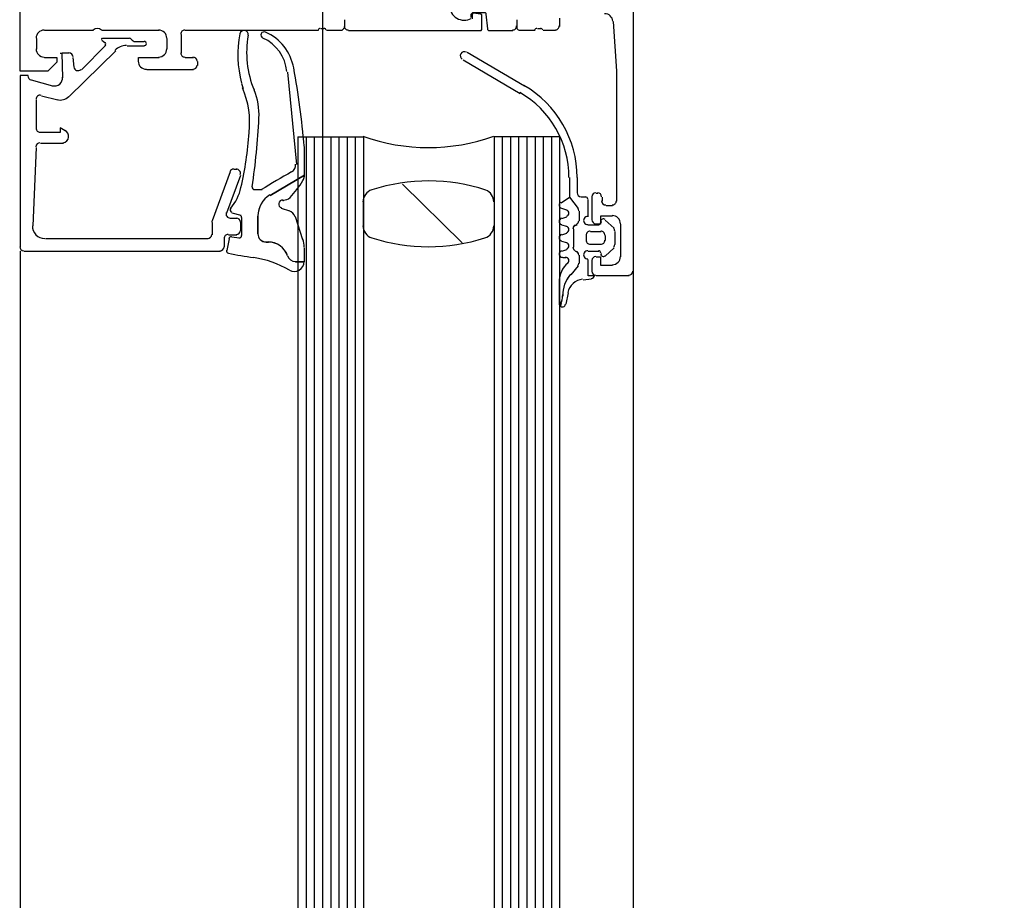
# Model space of a CAD drawing. Extents: x 2 to 87, y -108 to 11.
# Tile 321 of 352: x 49.791 to 49.911, y -30.126 to -30.018. Entities that reach past the tile are written whole.
import ezdxf

# ---------------------------------------------------------------- set-up
doc = ezdxf.new("R2010")
doc.units = 0
doc.header["$MEASUREMENT"] = 0
for name, color, linetype in [('13', 7, 'CONTINUOUS'), ('23', 7, 'CONTINUOUS'), ('32', 7, 'CONTINUOUS')]:
    doc.layers.add(name, color=color, linetype=linetype)

msp = doc.modelspace()

# ---------------------------------------------------------------- linework, layer by layer
at = {"layer": '13', "color": 62, "linetype": 'Continuous'}
msp.add_line((49.82759999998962, -29.89269999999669), (49.82759999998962, -31.05070000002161), dxfattribs=at)
at = {"layer": '23', "color": 62, "linetype": 'Continuous'}
for p, q in [((49.82459999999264, -30.03270000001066), (49.83259999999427, -30.03270000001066)), ((49.82459999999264, -30.03270000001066), (49.82459999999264, -30.91070000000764)), ((49.82559999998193, -30.03270000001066), (49.82559999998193, -30.91070000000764)), ((49.82660000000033, -30.03270000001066), (49.82660000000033, -30.91070000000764)), ((49.82759999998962, -30.03270000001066), (49.82759999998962, -30.91070000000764)), ((49.82859999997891, -30.03270000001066), (49.82859999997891, -30.91070000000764)), ((49.8295999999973, -30.03270000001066), (49.8295999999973, -30.91070000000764)), ((49.83059999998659, -30.03270000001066), (49.83059999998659, -30.91070000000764)), ((49.83159999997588, -30.03270000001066), (49.83159999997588, -30.91070000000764)), ((49.83259999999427, -30.03270000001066), (49.83259999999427, -30.91070000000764)), ((49.85649999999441, -30.03270000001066), (49.84859999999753, -30.03270000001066)), ((49.84859999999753, -30.03270000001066), (49.84859999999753, -30.91070000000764)), ((49.84959999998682, -30.03270000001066), (49.84959999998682, -30.91070000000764)), ((49.85059999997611, -30.03270000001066), (49.85059999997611, -30.91070000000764)), ((49.85159999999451, -30.03270000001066), (49.85159999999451, -30.91070000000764)), ((49.85259999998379, -30.03270000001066), (49.85259999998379, -30.91070000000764)), ((49.85359999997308, -30.03270000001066), (49.85359999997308, -30.91070000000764)), ((49.85459999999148, -30.03270000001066), (49.85459999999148, -30.91070000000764)), ((49.85559999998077, -30.03270000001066), (49.85559999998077, -30.91070000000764)), ((49.85659999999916, -30.03270000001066), (49.85659999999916, -30.91070000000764)), ((49.84469999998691, -30.04570000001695), (49.83739999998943, -30.03849999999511)), ((49.83259999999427, -30.04360000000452), (49.83259999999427, -30.04070000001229)), ((49.84859999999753, -30.04070000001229), (49.84859999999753, -30.04360000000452)), ((49.79059999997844, -30.04670000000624), (49.79059999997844, -30.89670000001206)), ((49.86559999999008, -30.04670000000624), (49.86559999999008, -30.89670000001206))]:
    msp.add_line(p, q, dxfattribs=at)
for centre, radius, start, end in [((49.8655518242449, -29.950046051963), 1.031606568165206, 270, 360), ((49.84055285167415, -30.00997992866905), 0.02404268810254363, 250.5646527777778, 289.43535), ((49.84056432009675, -30.0608243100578), 0.02271084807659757, 71.96118611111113, 107.7447138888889), ((49.83410644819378, -30.04068260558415), 0.001553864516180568, 107.7447083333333, 180), ((49.84700686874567, -30.04065712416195), 0.001544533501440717, 360, 67.53802222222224), ((49.83410605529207, -30.04359267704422), 0.001553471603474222, 180, 252.2513527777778), ((49.84699912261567, -30.04359284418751), 0.001553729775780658, 287.74465, 5.088887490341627e-14), ((49.84055376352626, -30.02344840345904), 0.02270446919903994, 252.2513527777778, 287.7446750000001)]:
    msp.add_arc(centre, radius, start, end, dxfattribs=at)
at = {"layer": '32', "color": 62, "linetype": 'Continuous'}
for p, q in [((49.86559999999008, -29.95219999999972), (49.86559999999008, -30.04920000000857)), ((49.83029999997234, -30.01840000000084), (49.83029999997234, -30.01940000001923)), ((49.83029999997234, -30.01840000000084), (49.83029999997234, -30.01920000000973)), ((49.85139999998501, -30.01940000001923), (49.85139999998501, -30.01840000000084)), ((49.85139999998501, -30.01920000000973), (49.85139999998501, -30.01840000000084)), ((49.85659999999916, -30.01820000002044), (49.85659999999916, -30.01920000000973)), ((49.79959999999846, -30.01970000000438), (49.79359999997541, -30.01970000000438)), ((49.80760000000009, -30.01970000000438), (49.80059999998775, -30.01970000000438)), ((49.81029999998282, -30.02019999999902), (49.81029999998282, -30.02250000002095)), ((49.82709999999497, -30.01970000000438), (49.81079999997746, -30.01970000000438)), ((49.82779999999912, -30.01949999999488), (49.82739999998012, -30.01949999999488)), ((49.82999999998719, -30.01970000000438), (49.82809999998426, -30.01970000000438)), ((49.85359999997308, -30.01970000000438), (49.85169999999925, -30.01970000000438)), ((49.85429999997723, -30.01949999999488), (49.85389999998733, -30.01949999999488)), ((49.85609999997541, -30.01970000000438), (49.85459999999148, -30.01970000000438)), ((49.79259999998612, -30.02069999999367), (49.79259999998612, -30.02199999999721)), ((49.80059999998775, -30.02090000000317), (49.80099999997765, -30.02120000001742)), ((49.80399999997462, -30.02069999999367), (49.8006999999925, -30.02069999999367)), ((49.80579999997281, -30.02110000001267), (49.80469999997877, -30.02110000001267)), ((49.80859999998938, -30.02199999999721), (49.80859999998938, -30.02069999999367)), ((49.79659999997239, -30.02780000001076), (49.80229999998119, -30.02220000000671)), ((49.8010999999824, -30.02150000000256), (49.79809999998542, -30.02449999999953)), ((49.80369999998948, -30.02160000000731), (49.80579999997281, -30.02160000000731)), ((49.85229999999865, -30.02650000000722), (49.84529999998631, -30.02240000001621)), ((49.79720000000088, -30.02420000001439), (49.79709999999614, -30.0230000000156)), ((49.81079999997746, -30.0230000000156), (49.81179999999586, -30.0230000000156)), ((49.8122999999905, -30.02350000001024), (49.8122999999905, -30.02400000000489)), ((49.84479999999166, -30.02330000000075), (49.8517999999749, -30.02740000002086)), ((49.81179999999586, -30.02449999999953), (49.80609999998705, -30.02449999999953)), ((49.8232999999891, -30.02480000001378), (49.82439999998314, -30.03609999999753)), ((49.79459999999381, -30.02650000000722), (49.79199999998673, -30.02580000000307)), ((49.81769999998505, -30.02620000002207), (49.81789999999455, -30.02680000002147)), ((49.79259999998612, -30.03170000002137), (49.79259999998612, -30.02820000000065)), ((49.79319999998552, -30.02770000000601), (49.7951999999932, -30.02820000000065)), ((49.79219999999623, -30.04360000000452), (49.79259999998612, -30.0340000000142)), ((49.79309999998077, -30.03350000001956), (49.79589999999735, -30.03350000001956)), ((49.81629999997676, -30.03700000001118), (49.81409999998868, -30.04300000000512)), ((49.81709999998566, -30.03669999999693), (49.81680000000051, -30.03669999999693)), ((49.81589999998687, -30.04200000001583), (49.8175999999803, -30.03740000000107)), ((49.85879999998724, -30.03960000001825), (49.85879999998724, -30.03770000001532)), ((49.82019999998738, -30.03919999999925), (49.81929999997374, -30.03919999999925)), ((49.85979999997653, -30.0401000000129), (49.85929999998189, -30.0401000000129)), ((49.86009999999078, -30.04250000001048), (49.86009999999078, -30.04039999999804)), ((49.86059999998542, -30.04290000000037), (49.86059999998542, -30.0401000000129)), ((49.86109999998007, -30.03960000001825), (49.86129999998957, -30.03960000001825)), ((49.86179999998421, -30.0401000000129), (49.86179999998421, -30.04060000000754)), ((49.82359999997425, -30.04180000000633), (49.82259999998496, -30.04150000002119)), ((49.8574999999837, -30.04170000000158), (49.85689999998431, -30.04150000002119)), ((49.85899999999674, -30.04180000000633), (49.85899999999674, -30.04300000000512)), ((49.85899999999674, -30.04180000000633), (49.85899999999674, -30.04300000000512)), ((49.86229999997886, -30.04110000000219), (49.86309999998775, -30.04110000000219)), ((49.81709999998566, -30.04270000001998), (49.81629999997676, -30.04270000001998)), ((49.81649999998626, -30.04200000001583), (49.8175999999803, -30.04230000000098)), ((49.81769999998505, -30.04260000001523), (49.81769999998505, -30.04480000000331)), ((49.81969999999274, -30.04240000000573), (49.81969999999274, -30.04459999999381)), ((49.81969999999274, -30.04459999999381), (49.81969999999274, -30.04240000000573)), ((49.82519999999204, -30.04529999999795), (49.82429999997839, -30.04250000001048)), ((49.85689999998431, -30.04270000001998), (49.8574999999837, -30.04250000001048)), ((49.86169999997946, -30.04310000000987), (49.86169999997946, -30.04320000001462)), ((49.86329999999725, -30.04390000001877), (49.86219999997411, -30.04290000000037)), ((49.81409999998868, -30.04320000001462), (49.81409999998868, -30.04469999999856)), ((49.8175999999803, -30.04420000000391), (49.8175999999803, -30.04320000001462)), ((49.8574999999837, -30.04370000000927), (49.85689999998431, -30.04349999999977)), ((49.8582999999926, -30.04399999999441), (49.8582999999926, -30.04620000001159)), ((49.8582999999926, -30.04399999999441), (49.8582999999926, -30.04620000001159)), ((49.85869999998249, -30.04339999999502), (49.85849999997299, -30.04360000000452)), ((49.85869999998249, -30.04349999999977), (49.85849999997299, -30.04360000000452)), ((49.86139999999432, -30.04349999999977), (49.86009999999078, -30.04349999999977)), ((49.86039999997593, -30.04430000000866), (49.86169999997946, -30.04430000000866)), ((49.8633999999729, -30.04589999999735), (49.8633999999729, -30.04430000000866)), ((49.86409999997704, -30.04740000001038), (49.86409999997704, -30.04339999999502)), ((49.81359999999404, -30.0451999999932), (49.79369999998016, -30.0451999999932)), ((49.81559999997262, -30.04620000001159), (49.81559999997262, -30.0451999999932)), ((49.81619999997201, -30.0451999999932), (49.81589999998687, -30.04660000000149)), ((49.81609999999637, -30.04469999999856), (49.81709999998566, -30.04469999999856)), ((49.81739999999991, -30.04510000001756), (49.81649999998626, -30.04500000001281)), ((49.85689999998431, -30.04469999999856), (49.8574999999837, -30.04450000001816)), ((49.8574999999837, -30.04570000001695), (49.85689999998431, -30.04550000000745)), ((49.85989999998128, -30.0454000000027), (49.85989999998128, -30.04480000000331)), ((49.86219999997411, -30.04480000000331), (49.86219999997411, -30.0454000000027)), ((49.79109999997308, -30.04670000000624), (49.81509999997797, -30.04670000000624)), ((49.82069999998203, -30.0456000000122), (49.82099999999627, -30.0456000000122)), ((49.82099999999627, -30.0456000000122), (49.82069999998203, -30.0456000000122)), ((49.85689999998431, -30.04670000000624), (49.8574999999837, -30.04649999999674)), ((49.85849999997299, -30.04670000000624), (49.85869999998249, -30.04680000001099)), ((49.85849999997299, -30.04670000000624), (49.85869999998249, -30.04680000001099)), ((49.86009999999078, -30.04670000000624), (49.86139999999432, -30.04670000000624)), ((49.86169999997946, -30.04589999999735), (49.86039999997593, -30.04589999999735)), ((49.86219999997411, -30.04730000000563), (49.86329999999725, -30.04630000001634)), ((49.85739999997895, -30.04750000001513), (49.85699999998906, -30.04750000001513)), ((49.85899999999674, -30.04720000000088), (49.85899999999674, -30.04820000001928)), ((49.85899999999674, -30.04720000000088), (49.85899999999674, -30.04820000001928)), ((49.86059999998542, -30.04920000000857), (49.86059999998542, -30.04790000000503)), ((49.86169999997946, -30.04700000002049), (49.86169999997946, -30.04709999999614)), ((49.82539999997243, -30.04800000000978), (49.82429999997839, -30.04800000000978)), ((49.85889999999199, -30.04850000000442), (49.85799999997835, -30.04959999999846)), ((49.85889999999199, -30.04850000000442), (49.85799999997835, -30.04959999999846)), ((49.85949999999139, -30.05019999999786), (49.86049999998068, -30.05009999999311)), ((49.86509999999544, -30.04970000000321), (49.86109999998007, -30.04970000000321)), ((49.85659999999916, -30.05319999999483), (49.85659999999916, -30.05050000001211)), ((49.85739999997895, -30.05319999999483), (49.8576999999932, -30.05180000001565)), ((49.85679999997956, -30.05310000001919), (49.85669999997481, -30.05340000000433)), ((49.85679999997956, -30.05310000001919), (49.85669999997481, -30.05340000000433))]:
    msp.add_line(p, q, dxfattribs=at)
for points in [[(49.79359999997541, -30.0230000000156), (49.79509999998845, -30.0230000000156), (49.79509999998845, -30.02360000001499), (49.79399999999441, -30.02470000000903), (49.79059999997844, -30.02470000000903), (49.79059999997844, -29.9771999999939)], [(49.83079999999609, -30.01970000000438), (49.84689999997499, -30.01970000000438), (49.84699999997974, -30.01970000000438), (49.84709999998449, -30.01959999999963), (49.84709999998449, -30.01949999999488), (49.84709999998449, -30.01790000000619), (49.84709999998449, -30.01780000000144), (49.84699999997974, -30.01769999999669), (49.84689999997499, -30.01769999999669), (49.8460999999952, -30.01760000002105), (49.84599999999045, -30.01760000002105), (49.8458999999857, -30.01769999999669), (49.8458999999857, -30.01790000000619), (49.8458999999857, -30.01829999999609)], [(49.84579999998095, -30.01810000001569), (49.84579999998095, -30.01769999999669), (49.8458999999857, -30.01760000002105), (49.84599999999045, -30.0175000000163), (49.84599999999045, -30.0175000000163), (49.84739999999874, -30.0175000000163), (49.84749999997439, -30.0175000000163), (49.84759999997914, -30.01760000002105), (49.84759999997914, -30.01769999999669), (49.84779999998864, -30.01949999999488), (49.84779999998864, -30.01959999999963), (49.84789999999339, -30.01970000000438), (49.84799999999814, -30.01970000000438), (49.85089999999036, -30.01970000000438)], [(49.8635999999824, -30.04060000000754), (49.8635999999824, -30.02470000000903), (49.8631999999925, -30.01860000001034)], [(49.79659999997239, -30.02250000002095), (49.79569999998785, -30.02250000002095), (49.7957999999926, -30.02550000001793)], [(49.80509999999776, -30.02350000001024), (49.80509999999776, -30.0230000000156), (49.80760000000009, -30.0230000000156)], [(49.79159999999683, -30.02530000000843), (49.79159999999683, -30.02520000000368), (49.79059999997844, -30.02520000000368), (49.79059999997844, -30.04620000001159)], [(49.79609999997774, -30.03200000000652), (49.79549999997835, -30.03160000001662), (49.79549999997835, -30.03220000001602), (49.79309999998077, -30.03220000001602)], [(49.82119999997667, -30.0399000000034), (49.82539999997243, -30.03740000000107), (49.82539999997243, -30.03390000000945)], [(49.82539999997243, -30.03760000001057), (49.82539999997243, -30.03740000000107), (49.82119999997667, -30.0399000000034)], [(49.85779999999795, -30.03770000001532), (49.85779999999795, -30.0401000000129), (49.85889999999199, -30.04150000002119)], [(49.85679999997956, -30.04080000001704), (49.85779999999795, -30.0401000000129), (49.85889999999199, -30.04150000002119)], [(49.86309999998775, -30.04240000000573), (49.86159999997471, -30.04240000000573), (49.86159999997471, -30.04339999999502), (49.86109999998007, -30.04339999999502)], [(49.82429999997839, -30.04800000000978), (49.82539999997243, -30.04800000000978), (49.82539999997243, -30.04630000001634)], [(49.86089999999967, -30.04970000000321), (49.86009999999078, -30.04970000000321), (49.86009999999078, -30.04769999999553)], [(49.86109999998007, -30.04740000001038), (49.86159999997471, -30.04740000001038), (49.86159999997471, -30.04839999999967), (49.86309999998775, -30.04839999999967)]]:
    msp.add_lwpolyline(points, dxfattribs=at)
for centre, radius, start, end in [((49.8449553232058, -30.01665265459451), 0.001798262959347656, 179.9999694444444, 298.0819361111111), ((49.86212071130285, -30.01865261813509), 0.0009999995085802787, 4.085816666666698, 90.0000027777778), ((49.79355183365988, -30.02065267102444), 0.001000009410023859, 90.0005388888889, 179.9990583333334), ((49.80005182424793, -30.02017763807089), 0.0007249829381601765, 46.39589722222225, 133.6041027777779), ((49.80755181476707, -30.02065266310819), 0.001000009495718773, 0.0005444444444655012, 89.99945555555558), ((49.81075182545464, -30.0201526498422), 0.0004999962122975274, 89.99956666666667, 180.0004361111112), ((49.83023842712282, -30.0227069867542), 0.01299955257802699, 168.4245527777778, 195.3133916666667), ((49.81800344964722, -30.02020096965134), 0.0005105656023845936, 349.8592194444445, 168.4245638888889), ((49.82046864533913, -30.02026595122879), 0.0003999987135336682, 65.81598333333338, 245.1875638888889), ((49.8181744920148, -30.02537426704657), 0.005999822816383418, 10.38641388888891, 65.81513333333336), ((49.82731933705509, -30.01973150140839), 0.0002788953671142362, 88.83545833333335, 163.580075), ((49.8277842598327, -30.01973153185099), 0.0002789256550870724, 16.42461111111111, 91.16284999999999), ((49.82993181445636, -30.01935266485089), 0.0002999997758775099, 269.9999583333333, 4.444444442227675e-05), ((49.83076182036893, -30.01915265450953), 0.0004999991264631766, 180.0000138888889, 270.0001), ((49.85084182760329, -30.01915265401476), 0.0004999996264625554, 269.9999583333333, 4.444444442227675e-05), ((49.85167182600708, -30.01935261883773), 0.0002999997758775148, 179.9999583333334, 270.0000444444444), ((49.85381938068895, -30.01973148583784), 0.0002789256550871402, 88.83714722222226, 163.5753861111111), ((49.85428430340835, -30.01973145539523), 0.0002788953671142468, 16.41992500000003, 91.1645416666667), ((49.85605182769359, -30.01915262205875), 0.000499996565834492, 269.9997222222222, 0.0003944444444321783), ((49.80065889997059, -30.02075087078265), 9.825614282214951e-05, 89.99985000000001, 227.8558111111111), ((49.80087702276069, -30.0213445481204), 0.0002000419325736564, 315.0103277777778, 59.99089166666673), ((49.8039592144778, -30.02097127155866), 0.0003187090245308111, 30.75380555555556, 91.03614166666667), ((49.80466278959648, -30.02055262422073), 0.0004999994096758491, 210.7538888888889, 270.000075), ((49.80579767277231, -30.02130261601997), 0.0002504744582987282, 359.9998611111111, 93.55533611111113), ((49.80579767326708, -30.02130261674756), 0.0002504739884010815, 266.44455, 2.500000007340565e-05), ((49.83031791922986, -30.02240354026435), 0.01199932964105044, 169.8592888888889, 202.4495138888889), ((49.81825870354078, -30.025193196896), 0.00500017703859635, 5.435844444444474, 65.89550555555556), ((49.79355185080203, -30.02195263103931), 0.001000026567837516, 180.0015222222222, 269.9984777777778), ((49.79564423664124, -30.02255261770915), 0.0001000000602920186, 89.99966111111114, 185.0531250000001), ((49.79658275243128, -30.02295261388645), 0.0004999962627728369, 4.999736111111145, 89.99978888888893), ((49.80361874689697, -30.02355261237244), 0.00200000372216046, 90.00001944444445, 134.9999388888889), ((49.80755181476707, -30.02195264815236), 0.001000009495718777, 270.0005444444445, 359.9994555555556), ((49.81075182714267, -30.02245265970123), 0.0004999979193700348, 179.9997611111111, 270.0002388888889), ((49.84495212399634, -30.02280036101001), 0.0005000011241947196, 60.00022777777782, 240.0002277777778), ((49.80605184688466, -30.02345263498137), 0.001000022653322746, 180.0012972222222, 269.9986444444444), ((49.81175182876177, -30.02345265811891), 0.0005000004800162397, 5.555555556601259e-05, 89.99994444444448), ((49.79768243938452, -30.02412059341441), 0.0004999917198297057, 184.9986277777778, 315.0000527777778), ((49.81175181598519, -30.02395264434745), 0.000500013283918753, 270.0015222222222, 359.9984777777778), ((49.73196422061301, -30.04143249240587), 0.09369288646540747, 4.62858611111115, 10.54088611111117), ((49.79205189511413, -30.02526889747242), 0.000500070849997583, 180.0074666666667, 254.9954944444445), ((49.79479995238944, -30.02549299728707), 0.001000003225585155, 254.9998666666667, 5.000038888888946), ((49.80774898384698, -30.03099753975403), 0.01093705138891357, 353.6934333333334, 23.07065555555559), ((49.81183420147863, -30.03004067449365), 0.008000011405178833, 357.2375333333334, 22.44952777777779), ((49.84575477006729, -30.03769405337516), 0.01199701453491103, 359.992875, 60.00737500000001), ((49.84575210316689, -30.03769578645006), 0.01299986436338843, 359.99785, 60.00251388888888), ((49.79305184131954, -30.02812512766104), 0.0005000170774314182, 75.00071388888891, 179.9971333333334), ((49.79550872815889, -30.02671288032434), 0.001499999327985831, 255.0001777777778, 315.0007777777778), ((49.73482251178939, -30.02632470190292), 0.08510130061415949, 351.5498916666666, 357.2375083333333), ((49.79305181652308, -30.031652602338), 0.0004999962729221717, 180.0000305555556, 270.0003111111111), ((49.79574003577, -30.03265351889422), 0.0008086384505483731, 278.8193027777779, 64.90309166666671), ((49.77451906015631, -30.0291161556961), 0.04420840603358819, 347.1830722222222, 356.0013277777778), ((49.79303058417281, -30.03395124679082), 0.0004986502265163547, 89.97310555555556, 177.6840805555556), ((49.81673278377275, -30.03715194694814), 0.0004993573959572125, 89.97045833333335, 159.886275), ((49.81705183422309, -30.03715289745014), 0.0005003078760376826, 340.0417, 89.9764055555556), ((49.88844899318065, -30.15131667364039), 0.1313206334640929, 119.486675, 121.3551027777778), ((49.82331797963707, -30.03613550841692), 0.0009999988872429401, 299.4866777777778, 5.434738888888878), ((49.81445153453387, -30.03148580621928), 0.01260853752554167, 316.6897277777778, 328.5199333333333), ((49.82435154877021, -30.03754780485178), 0.001000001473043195, 328.5198583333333, 359.9998972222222), ((49.81177544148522, -30.03759216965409), 0.006000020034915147, 320.0035472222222, 347.1830333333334), ((49.81929671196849, -30.03887426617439), 0.0002999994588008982, 171.5498583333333, 270.0063611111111), ((49.82269123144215, -30.04239610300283), 0.003000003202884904, 120.7863472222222, 179.9999722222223), ((49.82269123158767, -30.04239610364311), 0.002990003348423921, 120.7863361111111, 179.9999611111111), ((49.82274261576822, -30.04094212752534), 0.0004999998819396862, 89.99994722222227, 251.9999888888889), ((49.82289848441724, -30.03944866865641), 0.001000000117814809, 264.0417833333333, 316.6897222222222), ((49.8592517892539, -30.03955282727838), 0.0004998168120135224, 180.005175, 270.000175), ((49.85975179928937, -30.04035265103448), 0.0003000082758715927, 1.38888889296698e-05, 90.00010000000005), ((49.86105183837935, -30.04005262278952), 0.0005000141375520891, 90.00161944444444, 179.9983805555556), ((49.86125181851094, -30.04005261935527), 0.0005000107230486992, 0.001227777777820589, 89.99876944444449), ((49.86225183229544, -30.0405526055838), 0.0005000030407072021, 180.0003472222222, 269.99965), ((49.86305183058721, -30.04055261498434), 0.0004999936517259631, 269.9992722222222, 0.000727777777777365), ((49.81660182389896, -30.04164147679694), 0.0003000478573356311, 140.0034583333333, 249.9877611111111), ((49.82311300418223, -30.04288571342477), 0.001199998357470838, 19.0560388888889, 70.00002777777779), ((49.85695079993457, -30.04105253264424), 0.000399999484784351, 119.9999444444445, 255.0000027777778), ((49.85735080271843, -30.04205252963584), 0.0004000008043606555, 284.9999361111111, 75.00036944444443), ((49.85845180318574, -30.04175976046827), 0.0004900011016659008, 0.0001861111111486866, 38.01743888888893), ((49.85845180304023, -30.04175976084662), 0.0005000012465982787, 0.0002249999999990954, 38.01747777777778), ((49.81456176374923, -30.04314451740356), 0.0005099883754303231, 160.0342527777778, 179.8941944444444), ((49.81629614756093, -30.0421521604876), 0.000500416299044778, 160.0619583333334, 269.9567972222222), ((49.8170517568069, -30.0431525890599), 0.0005000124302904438, 0.001425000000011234, 89.99857499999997), ((49.81740182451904, -30.04257120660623), 0.0002999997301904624, 359.9999944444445, 70.00024722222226), ((49.85695080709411, -30.04305253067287), 0.0004000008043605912, 104.9999361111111, 255.0003694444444), ((49.85845180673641, -30.04297426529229), 0.0004900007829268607, 300.0002055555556, 0.0001638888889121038), ((49.85845180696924, -30.04297426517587), 0.0005000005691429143, 300.0001888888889, 0.0001472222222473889), ((49.86005181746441, -30.04295265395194), 0.0005000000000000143, 90.00015277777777, 270.0001527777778), ((49.86105184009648, -30.04285259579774), 0.0005000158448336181, 180.0018166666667, 269.9981861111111), ((49.86195179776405, -30.04305265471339), 0.0003000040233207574, 44.99823611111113, 180.0001944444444), ((49.86305183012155, -30.04335260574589), 0.0009999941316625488, 359.999663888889, 90.00033611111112), ((49.79361718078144, -30.04365283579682), 0.001499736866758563, 177.5442583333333, 269.9861111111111), ((49.81705175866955, -30.04415256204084), 0.000500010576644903, 270.0012111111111, 359.9985583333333), ((49.85735080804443, -30.04405252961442), 0.0004000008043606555, 284.9999361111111, 75.00036944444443), ((49.85875181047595, -30.04395576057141), 0.0005100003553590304, 120.000175, 180.0001333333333), ((49.85875181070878, -30.04395576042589), 0.0005000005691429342, 120.0001888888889, 180.0001472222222), ((49.86035178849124, -30.04475263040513), 0.0004999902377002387, 89.99903333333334, 180.0012694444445), ((49.86135179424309, -30.04315265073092), 0.0002999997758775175, 270.0001083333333, 0.0001944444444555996), ((49.86165181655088, -30.04475261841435), 0.0004999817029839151, 359.9980555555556, 90.00225000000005), ((49.86285180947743, -30.04423448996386), 0.0004999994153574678, 8.888888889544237e-05, 45.02778611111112), ((49.81355176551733, -30.04465256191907), 0.0005000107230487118, 270.0012277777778, 359.9987694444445), ((49.81605177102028, -30.04515257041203), 0.0004999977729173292, 89.99997500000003, 180.0002555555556), ((49.81642402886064, -30.04524759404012), 0.0002999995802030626, 81.88204444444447, 169.005875), ((49.81740182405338, -30.04476651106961), 0.0003000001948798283, 262.7923361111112, 8.055555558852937e-05), ((49.82069122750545, -30.04458280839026), 0.0009999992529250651, 179.9999583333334, 270.0000444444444), ((49.82069122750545, -30.04458280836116), 0.0009899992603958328, 179.9999583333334, 270.0000444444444), ((49.82234862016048, -30.04619528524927), 0.003003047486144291, 359.4933583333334, 19.05612777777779), ((49.8569508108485, -30.04505253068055), 0.0004000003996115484, 104.9997194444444, 255.0005861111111), ((49.86035179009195, -30.04535265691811), 0.0004999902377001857, 179.9990333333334, 270.0012694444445), ((49.86165181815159, -30.04535266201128), 0.0004999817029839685, 269.9980555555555, 0.002249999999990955), ((49.7910518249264, -30.0461525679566), 0.0005000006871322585, 180.0003083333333, 269.9998083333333), ((49.81505176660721, -30.04615256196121), 0.0005000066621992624, 270.0008777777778, 359.9990083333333), ((49.81615195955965, -30.04664759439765), 0.0002999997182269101, 167.6435583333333, 258.0029583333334), ((49.82095217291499, -30.04808280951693), 0.002510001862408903, 18.54238333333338, 89.99994722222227), ((49.82095217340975, -30.0480828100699), 0.002500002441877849, 18.54239444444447, 89.99995833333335), ((49.85695082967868, -30.04705257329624), 0.0004000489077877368, 104.9998638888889, 269.999675), ((49.85735081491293, -30.0460525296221), 0.0004000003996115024, 284.9997194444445, 75.00058611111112), ((49.85875181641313, -30.04619276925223), 0.0005100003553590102, 180.0001694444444, 240.0001277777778), ((49.85875181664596, -30.04619276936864), 0.0005000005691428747, 180.0001555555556, 240.0001138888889), ((49.86005182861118, -30.04715263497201), 0.0005000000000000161, 90.00015277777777, 270.0001527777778), ((49.86135180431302, -30.04695263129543), 0.0002999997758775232, 0.0001083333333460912, 90.00019444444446), ((49.86285181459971, -30.04587053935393), 0.0004999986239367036, 314.9799305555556, 0.0001305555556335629), ((49.82564133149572, -30.00214822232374), 0.04579991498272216, 257.9624055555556, 261.8849722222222), ((49.81748224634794, -30.05936936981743), 0.01200000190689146, 59.65203333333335, 81.88498055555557), ((49.82427048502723, -30.04696978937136), 0.000999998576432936, 198.5423027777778, 269.7809722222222), ((49.82427048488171, -30.0469697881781), 0.0009899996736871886, 198.5423555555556, 269.7810250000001), ((49.85735082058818, -30.04785262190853), 0.0004000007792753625, 310.3209, 90.00017222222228), ((49.85845181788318, -30.04717426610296), 0.0004900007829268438, 0.000141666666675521, 60.00010000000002), ((49.85845181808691, -30.04717426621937), 0.0005000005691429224, 0.0001555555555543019, 60.0001138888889), ((49.86105182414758, -30.04785261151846), 0.0004999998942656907, 89.99998888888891, 179.9990972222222), ((49.86195181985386, -30.04705262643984), 0.0003000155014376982, 180.0055916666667, 314.9967750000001), ((49.86305181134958, -30.04735259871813), 0.001000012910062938, 270.0007388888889, 359.9992583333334), ((49.82415155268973, -30.04797812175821), 0.001200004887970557, 239.6520527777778, 0.200255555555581), ((49.85955079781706, -30.05044490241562), 0.002999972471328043, 130.3199861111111, 180.0014666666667), ((49.858455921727, -30.04817176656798), 0.0004858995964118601, 319.3590333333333, 0.0001972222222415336), ((49.85845592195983, -30.04817176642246), 0.000495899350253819, 319.3590166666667, 0.0001805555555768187), ((49.86098941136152, -30.0521286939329), 0.004013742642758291, 139.3590166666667, 180.6189583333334), ((49.86098941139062, -30.05212869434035), 0.004003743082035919, 139.3590111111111, 180.6189527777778), ((49.85958730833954, -30.05213732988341), 0.002000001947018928, 94.99543055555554, 168.9976305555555), ((49.86045182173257, -30.04965261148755), 0.000400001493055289, 274.9172027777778, 359.999663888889), ((49.86105184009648, -30.04915259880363), 0.0005000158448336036, 180.0018166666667, 269.9981861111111), ((49.86505182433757, -30.04915261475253), 0.000499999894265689, 270.0009055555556, 1.38888889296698e-05), ((49.85498602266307, -30.05219355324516), 0.001989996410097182, 333.3453277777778, 0.619041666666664), ((49.85498602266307, -30.0521935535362), 0.001999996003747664, 333.3453361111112, 0.6190500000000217), ((49.85695083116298, -30.05311732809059), 0.0003999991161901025, 179.9192361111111, 216.5339277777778), ((49.85695183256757, -30.05311732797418), 0.0004000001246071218, 217.9862555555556, 348.9895611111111)]:
    msp.add_arc(centre, radius, start, end, dxfattribs=at)
msp.add_point((49.82279999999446, -30.04050000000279), dxfattribs=at)

doc.saveas('drawing.dxf')
